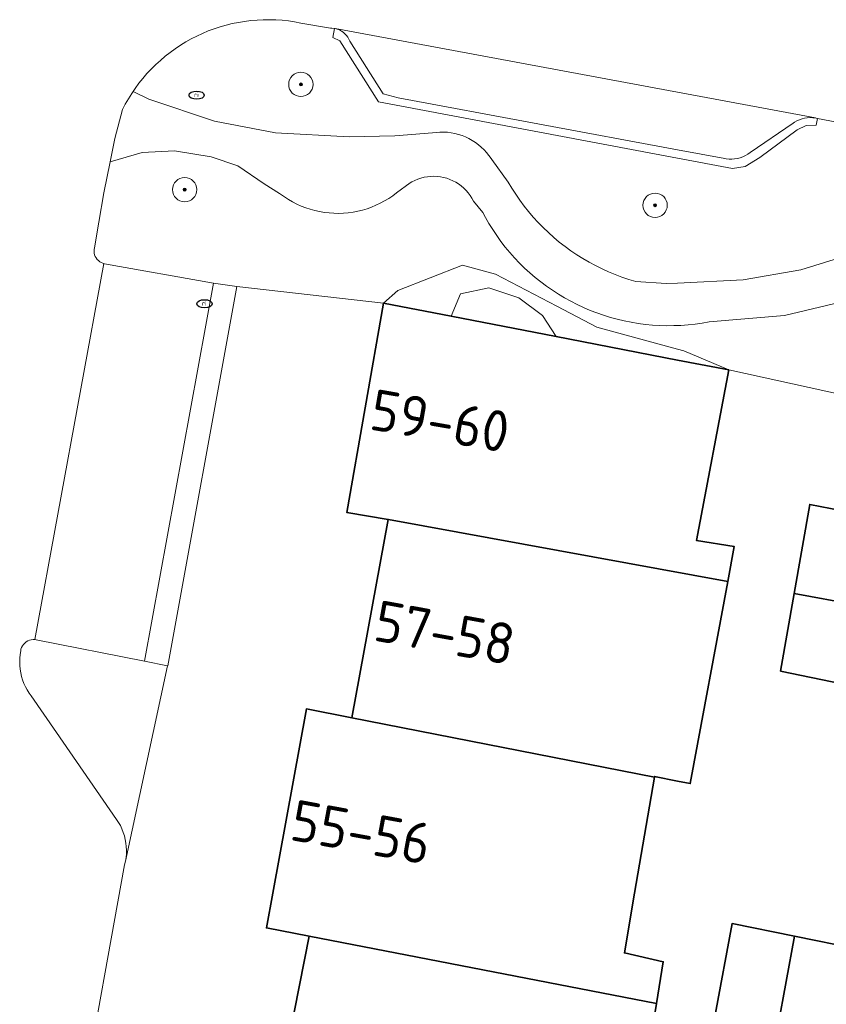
# Model space of a CAD drawing. Header units: metres. Extents: x 152610 to 160096, y 456114 to 462495.
# Tile 380 of 656: x 157478 to 157505, y 460360 to 460392. Entities that reach past the tile are written whole.
import ezdxf
from ezdxf.enums import TextEntityAlignment as Align

# ---------------------------------------------------------------- set-up
doc = ezdxf.new("R2010")
doc.units = ezdxf.units.M
doc.header["$LTSCALE"] = 0.5
doc.layers.get('0').update_dxf_attribs({"linetype": 'CONTINUOUS'})
for name, color, linetype, lineweight in [('B-PV-GR-BEPLANTING_CULTUUR_BODEMBEDEKKER-GV', 251, 'CONTINUOUS', 18), ('B-PV-GR-BEPLANTING_CULTUUR_HEESTERS-GV', 251, 'CONTINUOUS', 18), ('B-PV-GR-BOOM-S', 251, 'CONTINUOUS', 25), ('B-PV-GR-HAAG-GV', 251, 'CONTINUOUS', 13), ('B-PV-IE-MEUBILAIR-S', 251, 'CONTINUOUS', 25), ('B-PV-OG-BEBOUWING-GV', 6, 'CONTINUOUS', 35), ('B-PV-OG-BEBOUWING-T18', 1, 'CONTINUOUS', 18), ('B-PV-OG-TERREIN_BEGROEID-GV', 251, 'CONTINUOUS', 18), ('B-PV-VH-ONVERHARD_ZAND-GV', 251, 'CONTINUOUS', 18), ('B-PV-VH-OPENVERHARDING_BETONSTRAATSTEEN-GV', 251, 'CONTINUOUS', 18), ('B-PV-VH-OPENVERHARDING_TEGEL-GV', 251, 'CONTINUOUS', 18)]:
    doc.layers.add(name, color=color, linetype=linetype, lineweight=lineweight)
doc.styles.add('NLCS-ISO', font='NLCS-ISO.ttf')
doc.styles.add('NLCS-ISO-M750-T18', font='NLCS-ISO.ttf', dxfattribs={"height": 1.35})

# ---------------------------------------------------------------- blocks, each defined once
blk = doc.blocks.new('SIE-MEUBILAIR_PUT_RIOOLPUT-SO')
blk.add_ellipse((0, 0), major_axis=(1.25, 0), ratio=0.54)
at = {"style": 'NLCS-ISO'}
blk.add_text('ri', height=0.75, dxfattribs=at).set_placement((-0.04, 0.07), align=Align.MIDDLE_CENTER)
blk = doc.blocks.new('SGR-BOOM_GBKN-SO')
at = {"linetype": 'ByBlock', "lineweight": 18}
h = blk.add_hatch(color=0, dxfattribs=at)
h.dxf.hatch_style = 1
edge = h.paths.add_edge_path()
edge.add_arc((0, 0), 0.25, 0, 360)
at = {"color": 0, "linetype": 'ByBlock', "lineweight": 18}
for radius in [2, 0.25]:
    blk.add_circle((0, 0), radius, dxfattribs=at)
at = {"color": 0, "linetype": 'ByBlock', "lineweight": 18, "style": 'NLCS-ISO'}
blk.add_attdef('SOORT', (2.5, 0), '', height=1.5, dxfattribs=at)

msp = doc.modelspace()

# ---------------------------------------------------------------- linework, layer by layer
at = {"layer": 'B-PV-GR-BEPLANTING_CULTUUR_BODEMBEDEKKER-GV', "flags": 128}
msp.add_lwpolyline([(157478.895, 460371.541), (157478.844, 460371.547), (157478.793, 460371.546), (157478.733, 460371.538), (157478.675, 460371.522), (157478.62, 460371.499), (157478.568, 460371.468), (157478.521, 460371.431), (157478.479, 460371.388), (157478.444, 460371.34), (157478.415, 460371.287), (157478.393, 460371.231), (157478.388, 460371.174), (157478.387, 460371.17), (157478.367, 460371.051), (157478.354, 460370.931), (157478.35, 460370.81), (157478.354, 460370.69), (157478.365, 460370.57), (157478.385, 460370.451), (157478.412, 460370.333), (157478.447, 460370.218), (157478.49, 460370.105), (157478.54, 460369.995), (157478.597, 460369.889), (157478.661, 460369.787), (157478.732, 460369.689), (157479.56, 460368.488), (157481.538, 460365.631), (157481.604, 460365.529), (157481.662, 460365.424), (157481.714, 460365.315), (157481.758, 460365.203), (157481.795, 460365.088), (157481.823, 460364.971), (157481.845, 460364.852), (157481.858, 460364.733), (157481.863, 460364.612), (157481.86, 460364.492), (157481.849, 460364.372), (157481.829, 460364.253), (157483.217, 460370.679), (157482.46, 460370.831)], close=True, dxfattribs=at)
at = {"layer": 'B-PV-GR-BEPLANTING_CULTUUR_HEESTERS-GV', "flags": 128}
for points in [[(157494.007, 460383.565), (157492.925, 460383.866), (157490.79, 460383.024), (157490.323, 460382.614), (157492.553, 460382.181), (157492.85, 460382.923), (157493.788, 460383.111), (157494.779, 460382.789), (157495.556, 460382.2), (157496.005, 460381.511), (157500, 460380.735), (157501.681, 460380.417), (157500.2, 460381.041), (157500, 460381.096), (157497.344, 460381.822), (157496.021, 460382.513)], [(157494.779, 460382.789), (157493.788, 460383.111), (157492.85, 460382.923), (157492.553, 460382.181), (157496.005, 460381.511), (157495.556, 460382.2)]]:
    msp.add_lwpolyline(points, close=True, dxfattribs=at)
at = {"layer": 'B-PV-GR-HAAG-GV', "flags": 128}
msp.add_lwpolyline([(157488.729, 460391.645), (157488.704, 460391.65), (157488.656, 460391.345), (157488.885, 460391.236), (157490.152, 460389.238), (157500, 460387.379), (157501.8, 460387.039), (157502.22, 460387.111), (157502.706, 460387.402), (157503.937, 460388.315), (157504.228, 460388.457), (157504.559, 460388.464), (157504.602, 460388.69), (157504.562, 460388.698), (157504.533, 460388.703), (157504.444, 460388.713), (157504.355, 460388.716), (157504.266, 460388.71), (157504.178, 460388.697), (157504.092, 460388.675), (157504.008, 460388.646), (157503.926, 460388.61), (157503.848, 460388.566), (157503.803, 460388.536), (157502.388, 460387.562), (157502.311, 460387.51), (157502.23, 460387.465), (157502.145, 460387.427), (157502.057, 460387.396), (157501.967, 460387.373), (157501.876, 460387.358), (157501.783, 460387.351), (157501.69, 460387.352), (157501.598, 460387.361), (157501.558, 460387.367), (157500, 460387.657), (157490.809, 460389.369), (157490.313, 460389.497), (157489.215, 460391.23), (157489.184, 460391.297), (157489.146, 460391.361), (157489.102, 460391.419), (157489.051, 460391.473), (157488.995, 460391.521), (157488.934, 460391.563), (157488.869, 460391.597), (157488.8, 460391.625)], close=True, dxfattribs=at)
at = {"layer": 'B-PV-OG-BEBOUWING-GV', "flags": 128}
for points in [[(157492.553, 460382.181), (157490.323, 460382.614), (157489.116, 460375.725), (157490.48, 460375.495), (157490.481, 460375.498), (157501.648, 460373.459), (157501.86, 460374.605), (157500.62, 460374.805), (157501.681, 460380.417), (157500, 460380.735), (157496.005, 460381.511)], [(157506.389, 460375.598), (157504.347, 460375.993), (157503.834, 460373.059), (157505.867, 460372.688)], [(157501.648, 460373.459), (157490.481, 460375.498), (157490.48, 460375.495), (157489.284, 460368.97), (157499.239, 460367.019), (157499.243, 460367.042), (157500, 460366.891), (157500.415, 460366.809)], [(157505.867, 460372.688), (157503.834, 460373.059), (157503.388, 460370.507), (157505.401, 460370.085)], [(157489.284, 460368.97), (157487.786, 460369.263), (157486.678, 460363.204), (157486.468, 460362.059), (157487.878, 460361.786), (157499.299, 460359.576), (157499.526, 460360.945), (157498.248, 460361.238), (157498.585, 460363.204), (157499.239, 460367.019)], [(157503.843, 460361.785), (157501.794, 460362.201), (157501.239, 460359.201), (157503.294, 460358.803)], [(157499.299, 460359.576), (157487.878, 460361.786), (157486.566, 460355.181), (157487.547, 460355.001), (157490.5, 460354.459), (157493.569, 460353.896), (157497.333, 460353.206), (157498.214, 460353.044)], [(157505.892, 460361.368), (157503.843, 460361.785), (157503.294, 460358.803), (157505.348, 460358.405)]]:
    msp.add_lwpolyline(points, close=True, dxfattribs=at)
at = {"layer": 'B-PV-OG-TERREIN_BEGROEID-GV', "flags": 128}
for points in [[(157506.334, 460388.359), (157504.602, 460388.69), (157504.559, 460388.464), (157504.228, 460388.457), (157503.937, 460388.315), (157502.706, 460387.402), (157502.22, 460387.111), (157501.8, 460387.039), (157500, 460387.379), (157490.152, 460389.238), (157488.885, 460391.236), (157488.656, 460391.345), (157488.704, 460391.65), (157488.624, 460391.659), (157488.577, 460391.661), (157487.599, 460391.824), (157487.396, 460391.862), (157487.192, 460391.893), (157486.986, 460391.915), (157486.78, 460391.929), (157486.574, 460391.936), (157486.367, 460391.935), (157486.161, 460391.925), (157485.955, 460391.907), (157485.75, 460391.882), (157485.546, 460391.849), (157485.344, 460391.807), (157485.143, 460391.758), (157484.945, 460391.702), (157484.749, 460391.637), (157484.555, 460391.565), (157484.364, 460391.486), (157484.177, 460391.399), (157483.993, 460391.305), (157483.813, 460391.204), (157483.637, 460391.096), (157483.465, 460390.981), (157483.297, 460390.86), (157483.135, 460390.733), (157482.978, 460390.599), (157482.826, 460390.459), (157482.679, 460390.314), (157482.538, 460390.163), (157482.403, 460390.006), (157482.275, 460389.845), (157482.152, 460389.678), (157482.08, 460389.571), (157482.6, 460389.318), (157484.761, 460388.6), (157486.766, 460388.216), (157489.195, 460388.086), (157490.692, 460388.118), (157491.929, 460388.21), (157492.052, 460388.227), (157492.175, 460388.236), (157492.299, 460388.237), (157492.423, 460388.231), (157492.546, 460388.216), (157492.668, 460388.193), (157492.788, 460388.162), (157492.906, 460388.124), (157493.021, 460388.078), (157493.133, 460388.025), (157493.241, 460387.965), (157493.345, 460387.898), (157493.445, 460387.824), (157493.54, 460387.745), (157493.629, 460387.659), (157493.713, 460387.567), (157493.79, 460387.47), (157493.862, 460387.369), (157493.884, 460387.334), (157494.422, 460386.596), (157494.544, 460386.392), (157494.672, 460386.193), (157494.807, 460385.997), (157494.949, 460385.807), (157495.097, 460385.621), (157495.251, 460385.441), (157495.411, 460385.266), (157495.577, 460385.096), (157495.748, 460384.932), (157495.925, 460384.774), (157496.107, 460384.622), (157496.294, 460384.476), (157496.486, 460384.336), (157496.683, 460384.203), (157496.884, 460384.077), (157497.089, 460383.958), (157497.298, 460383.845), (157497.511, 460383.74), (157497.727, 460383.642), (157497.946, 460383.551), (157498.168, 460383.468), (157498.393, 460383.392), (157498.62, 460383.324), (157499.627, 460383.253), (157500, 460383.272), (157502.157, 460383.383), (157504.057, 460383.712), (157505.297, 460384.088)], [(157505.361, 460382.645), (157503.512, 460382.208), (157501.041, 460381.999), (157500.81, 460381.958), (157500.577, 460381.924), (157500.344, 460381.899), (157500.109, 460381.881), (157500, 460381.877), (157499.875, 460381.872), (157499.64, 460381.87), (157499.405, 460381.877), (157499.17, 460381.891), (157498.937, 460381.914), (157498.704, 460381.944), (157498.472, 460381.982), (157498.242, 460382.028), (157498.013, 460382.082), (157497.786, 460382.144), (157497.562, 460382.214), (157497.34, 460382.291), (157497.121, 460382.375), (157496.905, 460382.467), (157496.692, 460382.566), (157496.482, 460382.673), (157496.277, 460382.786), (157496.075, 460382.907), (157495.878, 460383.034), (157495.685, 460383.168), (157495.496, 460383.308), (157495.313, 460383.455), (157495.134, 460383.608), (157494.961, 460383.767), (157494.794, 460383.931), (157494.632, 460384.102), (157494.476, 460384.277), (157494.326, 460384.458), (157494.183, 460384.644), (157494.045, 460384.835), (157493.915, 460385.03), (157493.791, 460385.23), (157493.674, 460385.433), (157493.585, 460385.599), (157493.281, 460385.966), (157493.23, 460386.061), (157493.172, 460386.153), (157493.108, 460386.239), (157493.038, 460386.321), (157492.961, 460386.397), (157492.879, 460386.468), (157492.792, 460386.532), (157492.701, 460386.59), (157492.606, 460386.64), (157492.507, 460386.684), (157492.405, 460386.72), (157492.301, 460386.748), (157492.195, 460386.769), (157492.087, 460386.782), (157491.979, 460386.786), (157491.872, 460386.783), (157491.764, 460386.772), (157491.658, 460386.753), (157491.553, 460386.726), (157491.451, 460386.691), (157491.351, 460386.649), (157491.255, 460386.6), (157491.195, 460386.564), (157490.749, 460386.239), (157490.623, 460386.144), (157490.492, 460386.056), (157490.356, 460385.974), (157490.217, 460385.9), (157490.074, 460385.832), (157489.928, 460385.772), (157489.779, 460385.719), (157489.628, 460385.674), (157489.474, 460385.637), (157489.319, 460385.607), (157489.163, 460385.586), (157489.005, 460385.572), (157488.848, 460385.566), (157488.69, 460385.568), (157488.532, 460385.579), (157488.375, 460385.597), (157488.219, 460385.623), (157488.065, 460385.657), (157487.913, 460385.699), (157487.762, 460385.748), (157487.615, 460385.805), (157487.471, 460385.87), (157487.33, 460385.941), (157487.193, 460386.02), (157487.06, 460386.105), (157486.932, 460386.197), (157486.898, 460386.223), (157486.396, 460386.539), (157485.529, 460387.129), (157484.654, 460387.428), (157483.446, 460387.618), (157482.38, 460387.567), (157481.33, 460387.262), (157481.124, 460386.241), (157480.955, 460385.272), (157480.813, 460384.426), (157480.804, 460384.376), (157480.8, 460384.318), (157480.805, 460384.26), (157480.817, 460384.204), (157480.837, 460384.149), (157480.865, 460384.098), (157480.899, 460384.052), (157480.939, 460384.01), (157480.985, 460383.974), (157481.035, 460383.945), (157481.089, 460383.923), (157481.119, 460383.916), (157481.145, 460383.909), (157484.726, 460383.268), (157485.492, 460383.158), (157490.323, 460382.614), (157490.79, 460383.024), (157492.925, 460383.866), (157494.007, 460383.565), (157496.021, 460382.513), (157497.344, 460381.822), (157500, 460381.096), (157500.2, 460381.041), (157501.681, 460380.417), (157505.421, 460379.596)]]:
    msp.add_lwpolyline(points, dxfattribs=at)
at = {"layer": 'B-PV-VH-ONVERHARD_ZAND-GV', "flags": 128}
msp.add_lwpolyline([(157488.729, 460391.645), (157488.704, 460391.65), (157488.656, 460391.345), (157488.885, 460391.236), (157490.152, 460389.238), (157500, 460387.379), (157501.8, 460387.039), (157502.22, 460387.111), (157502.706, 460387.402), (157503.937, 460388.315), (157504.228, 460388.457), (157504.559, 460388.464), (157504.602, 460388.69), (157504.562, 460388.698), (157504.533, 460388.703), (157504.444, 460388.713), (157504.355, 460388.716), (157504.266, 460388.71), (157504.178, 460388.697), (157504.092, 460388.675), (157504.008, 460388.646), (157503.926, 460388.61), (157503.848, 460388.566), (157503.803, 460388.536), (157502.388, 460387.562), (157502.311, 460387.51), (157502.23, 460387.465), (157502.145, 460387.427), (157502.057, 460387.396), (157501.967, 460387.373), (157501.876, 460387.358), (157501.783, 460387.351), (157501.69, 460387.352), (157501.598, 460387.361), (157501.558, 460387.367), (157500, 460387.657), (157490.809, 460389.369), (157490.313, 460389.497), (157489.215, 460391.23), (157489.184, 460391.297), (157489.146, 460391.361), (157489.102, 460391.419), (157489.051, 460391.473), (157488.995, 460391.521), (157488.934, 460391.563), (157488.869, 460391.597), (157488.8, 460391.625)], close=True, dxfattribs=at)
at = {"layer": 'B-PV-VH-OPENVERHARDING_BETONSTRAATSTEEN-GV', "flags": 128}
msp.add_lwpolyline([(157480.387, 460356.286), (157481.804, 460364.135), (157481.829, 460364.253), (157481.849, 460364.372), (157481.86, 460364.492), (157481.863, 460364.612), (157481.858, 460364.733), (157481.845, 460364.852), (157481.823, 460364.971), (157481.795, 460365.088), (157481.758, 460365.203), (157481.714, 460365.315), (157481.662, 460365.424), (157481.604, 460365.529), (157481.538, 460365.631), (157479.56, 460368.488), (157478.732, 460369.689), (157478.661, 460369.787), (157478.597, 460369.889), (157478.54, 460369.995), (157478.49, 460370.105), (157478.447, 460370.218), (157478.412, 460370.333), (157478.385, 460370.451), (157478.365, 460370.57), (157478.354, 460370.69), (157478.35, 460370.81), (157478.354, 460370.931), (157478.367, 460371.051), (157478.387, 460371.17), (157478.388, 460371.174), (157478.393, 460371.231), (157478.415, 460371.287), (157478.444, 460371.34), (157478.479, 460371.388), (157478.521, 460371.431), (157478.568, 460371.468), (157478.62, 460371.499), (157478.675, 460371.522), (157478.733, 460371.538), (157478.793, 460371.546), (157478.844, 460371.547), (157481.119, 460383.916), (157481.089, 460383.923), (157481.035, 460383.945), (157480.985, 460383.974), (157480.939, 460384.01), (157480.899, 460384.052), (157480.865, 460384.098), (157480.837, 460384.149), (157480.817, 460384.204), (157480.805, 460384.26), (157480.8, 460384.318), (157480.804, 460384.376), (157480.813, 460384.426), (157480.955, 460385.272), (157481.124, 460386.241), (157481.33, 460387.262), (157481.486, 460388.033), (157481.736, 460388.981), (157481.825, 460389.152), (157481.927, 460389.332), (157482.036, 460389.507), (157482.08, 460389.571), (157482.152, 460389.678), (157482.275, 460389.845), (157482.403, 460390.006), (157482.538, 460390.163), (157482.679, 460390.314), (157482.826, 460390.459), (157482.978, 460390.599), (157483.135, 460390.733), (157483.297, 460390.86), (157483.465, 460390.981), (157483.637, 460391.096), (157483.813, 460391.204), (157483.993, 460391.305), (157484.177, 460391.399), (157484.364, 460391.486), (157484.555, 460391.565), (157484.749, 460391.637), (157484.945, 460391.702), (157485.143, 460391.758), (157485.344, 460391.807), (157485.546, 460391.849), (157485.75, 460391.882), (157485.955, 460391.907), (157486.161, 460391.925), (157486.367, 460391.935), (157486.574, 460391.936), (157486.78, 460391.929), (157486.986, 460391.915), (157487.192, 460391.893), (157487.396, 460391.862), (157487.599, 460391.824), (157488.577, 460391.661), (157488.624, 460391.659), (157488.704, 460391.65), (157488.729, 460391.645), (157500, 460389.547), (157504.533, 460388.703), (157504.562, 460388.698), (157504.602, 460388.69), (157506.334, 460388.359)], dxfattribs=at)
for points in [[(157500, 460389.547), (157488.729, 460391.645), (157488.8, 460391.625), (157488.869, 460391.597), (157488.934, 460391.563), (157488.995, 460391.521), (157489.051, 460391.473), (157489.102, 460391.419), (157489.146, 460391.361), (157489.184, 460391.297), (157489.215, 460391.23), (157490.313, 460389.497), (157490.809, 460389.369), (157500, 460387.657), (157501.558, 460387.367), (157501.598, 460387.361), (157501.69, 460387.352), (157501.783, 460387.351), (157501.876, 460387.358), (157501.967, 460387.373), (157502.057, 460387.396), (157502.145, 460387.427), (157502.23, 460387.465), (157502.311, 460387.51), (157502.388, 460387.562), (157503.803, 460388.536), (157503.848, 460388.566), (157503.926, 460388.61), (157504.008, 460388.646), (157504.092, 460388.675), (157504.178, 460388.697), (157504.266, 460388.71), (157504.355, 460388.716), (157504.444, 460388.713), (157504.533, 460388.703)], [(157481.145, 460383.909), (157481.119, 460383.916), (157478.844, 460371.547), (157478.895, 460371.541), (157482.46, 460370.831), (157484.726, 460383.268)]]:
    msp.add_lwpolyline(points, close=True, dxfattribs=at)
at = {"layer": 'B-PV-VH-OPENVERHARDING_TEGEL-GV', "flags": 128}
msp.add_lwpolyline([(157505.297, 460384.088), (157504.057, 460383.712), (157502.157, 460383.383), (157500, 460383.272), (157499.627, 460383.253), (157498.62, 460383.324), (157498.393, 460383.392), (157498.168, 460383.468), (157497.946, 460383.551), (157497.727, 460383.642), (157497.511, 460383.74), (157497.298, 460383.845), (157497.089, 460383.958), (157496.884, 460384.077), (157496.683, 460384.203), (157496.486, 460384.336), (157496.294, 460384.476), (157496.107, 460384.622), (157495.925, 460384.774), (157495.748, 460384.932), (157495.577, 460385.096), (157495.411, 460385.266), (157495.251, 460385.441), (157495.097, 460385.621), (157494.949, 460385.807), (157494.807, 460385.997), (157494.672, 460386.193), (157494.544, 460386.392), (157494.422, 460386.596), (157493.884, 460387.334), (157493.862, 460387.369), (157493.79, 460387.47), (157493.713, 460387.567), (157493.629, 460387.659), (157493.54, 460387.745), (157493.445, 460387.824), (157493.345, 460387.898), (157493.241, 460387.965), (157493.133, 460388.025), (157493.021, 460388.078), (157492.906, 460388.124), (157492.788, 460388.162), (157492.668, 460388.193), (157492.546, 460388.216), (157492.423, 460388.231), (157492.299, 460388.237), (157492.175, 460388.236), (157492.052, 460388.227), (157491.929, 460388.21), (157490.692, 460388.118), (157489.195, 460388.086), (157486.766, 460388.216), (157484.761, 460388.6), (157482.6, 460389.318), (157482.08, 460389.571), (157482.036, 460389.507), (157481.927, 460389.332), (157481.825, 460389.152), (157481.736, 460388.981), (157481.486, 460388.033), (157481.33, 460387.262), (157482.38, 460387.567), (157483.446, 460387.618), (157484.654, 460387.428), (157485.529, 460387.129), (157486.396, 460386.539), (157486.898, 460386.223), (157486.932, 460386.197), (157487.06, 460386.105), (157487.193, 460386.02), (157487.33, 460385.941), (157487.471, 460385.87), (157487.615, 460385.805), (157487.762, 460385.748), (157487.913, 460385.699), (157488.065, 460385.657), (157488.219, 460385.623), (157488.375, 460385.597), (157488.532, 460385.579), (157488.69, 460385.568), (157488.848, 460385.566), (157489.005, 460385.572), (157489.163, 460385.586), (157489.319, 460385.607), (157489.474, 460385.637), (157489.628, 460385.674), (157489.779, 460385.719), (157489.928, 460385.772), (157490.074, 460385.832), (157490.217, 460385.9), (157490.356, 460385.974), (157490.492, 460386.056), (157490.623, 460386.144), (157490.749, 460386.239), (157491.195, 460386.564), (157491.255, 460386.6), (157491.351, 460386.649), (157491.451, 460386.691), (157491.553, 460386.726), (157491.658, 460386.753), (157491.764, 460386.772), (157491.872, 460386.783), (157491.979, 460386.786), (157492.087, 460386.782), (157492.195, 460386.769), (157492.301, 460386.748), (157492.405, 460386.72), (157492.507, 460386.684), (157492.606, 460386.64), (157492.701, 460386.59), (157492.792, 460386.532), (157492.879, 460386.468), (157492.961, 460386.397), (157493.038, 460386.321), (157493.108, 460386.239), (157493.172, 460386.153), (157493.23, 460386.061), (157493.281, 460385.966), (157493.585, 460385.599), (157493.674, 460385.433), (157493.791, 460385.23), (157493.915, 460385.03), (157494.045, 460384.835), (157494.183, 460384.644), (157494.326, 460384.458), (157494.476, 460384.277), (157494.632, 460384.102), (157494.794, 460383.931), (157494.961, 460383.767), (157495.134, 460383.608), (157495.313, 460383.455), (157495.496, 460383.308), (157495.685, 460383.168), (157495.878, 460383.034), (157496.075, 460382.907), (157496.277, 460382.786), (157496.482, 460382.673), (157496.692, 460382.566), (157496.905, 460382.467), (157497.121, 460382.375), (157497.34, 460382.291), (157497.562, 460382.214), (157497.786, 460382.144), (157498.013, 460382.082), (157498.242, 460382.028), (157498.472, 460381.982), (157498.704, 460381.944), (157498.937, 460381.914), (157499.17, 460381.891), (157499.405, 460381.877), (157499.64, 460381.87), (157499.875, 460381.872), (157500, 460381.877), (157500.109, 460381.881), (157500.344, 460381.899), (157500.577, 460381.924), (157500.81, 460381.958), (157501.041, 460381.999), (157503.512, 460382.208), (157505.361, 460382.645)], dxfattribs=at)
msp.add_lwpolyline([(157485.492, 460383.158), (157484.726, 460383.268), (157482.46, 460370.831), (157483.217, 460370.679), (157483.22, 460370.678)], close=True, dxfattribs=at)

# ---------------------------------------------------------------- block references
at = {"layer": 'B-PV-GR-BOOM-S', "xscale": 0.2, "yscale": 0.2, "zscale": 0.2}
for p in [(157487.602, 460389.807), (157483.779, 460386.345), (157499.258, 460385.832)]:
    msp.add_blockref('SGR-BOOM_GBKN-SO', p, dxfattribs=at)
at = {"layer": 'B-PV-IE-MEUBILAIR-S', "xscale": 0.2, "yscale": 0.2, "zscale": 0.2}
for p in [(157484.173, 460389.453), (157484.433, 460382.591)]:
    msp.add_blockref('SIE-MEUBILAIR_PUT_RIOOLPUT-SO', p, dxfattribs=at)

# ---------------------------------------------------------------- texts
at = {"layer": 'B-PV-OG-BEBOUWING-T18', "style": 'NLCS-ISO-M750-T18'}
for s, rotation, p in [('59-60', 350.1, (157492.182, 460378.738)), ('57-58', 349.6, (157492.34, 460371.773)), ('55-56', 349.6, (157489.586, 460365.211))]:
    msp.add_text(s, height=1.35, rotation=rotation, dxfattribs=at).set_placement(p, align=Align.MIDDLE)

doc.saveas('drawing.dxf')
